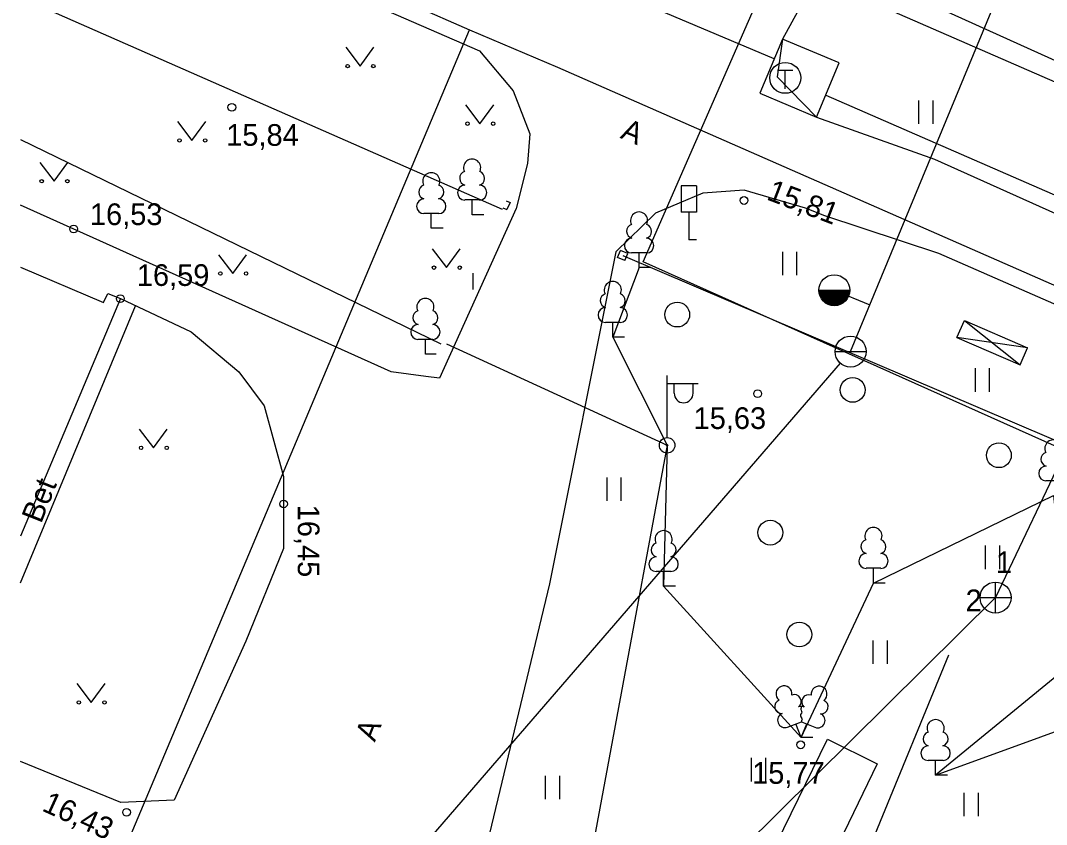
# Model space of a CAD drawing. Extents: x 713540 to 713867, y 6589774 to 6590061.
# Drawn here: x 713539.97 to 713573.1, y 6589915.75 to 6589941.71 of the extents above; entities that cross this region are included whole.
import ezdxf

# ---------------------------------------------------------------- set-up
doc = ezdxf.new("R2010")
doc.units = 0
for name, color, linetype in [('AED', 7, 'Continuous'), ('HALJASTUS', 7, 'Continuous'), ('HOONE', 7, 'Continuous'), ('HOONEDET', 7, 'Continuous'), ('KKAEV', 7, 'Continuous'), ('KORGUS', 7, 'Continuous'), ('KTRASS', 7, 'Continuous'), ('LIIKLUS', 7, 'Continuous'), ('MPKAABEL', 7, 'Continuous'), ('POST', 7, 'Continuous'), ('PUU', 7, 'Continuous'), ('SITRASS', 7, 'Continuous'), ('TEE', 7, 'Continuous'), ('TKAEV', 7, 'Continuous'), ('TORU NR', 7, 'Continuous'), ('TTRASS', 7, 'Continuous'), ('VKAEV', 7, 'Continuous'), ('VTRASS', 7, 'Continuous'), ('По умолчанию', 7, 'Continuous'), ('Слой 1', 7, 'Continuous')]:
    doc.layers.add(name, color=color, linetype=linetype)

msp = doc.modelspace()

# ---------------------------------------------------------------- linework, layer by layer
at = {"layer": 'AED'}
for p, q in [((713555.647, 6589935.889), (713555.773, 6589935.835)), ((713555.773, 6589935.835), (713555.673, 6589935.605)), ((713555.543, 6589935.662), (713555.673, 6589935.605)), ((713559.249, 6589934.059), (713559.346, 6589934.289)), ((713559.479, 6589933.962), (713559.249, 6589934.059)), ((713559.576, 6589934.192), (713559.346, 6589934.289)), ((713559.479, 6589933.962), (713559.576, 6589934.192))]:
    msp.add_line(p, q, dxfattribs=at)
for points in [[(713539.965, 6589942.468), (713555.522, 6589935.615)], [(713569.935, 6589921.216), (713567.558, 6589915.423)]]:
    msp.add_lwpolyline(points, dxfattribs=at)
at = {"layer": 'HALJASTUS'}
for p, q in [((713550.467, 6589940.847), (713550.93, 6589940.24)), ((713550.93, 6589940.24), (713551.376, 6589940.847)), ((713554.337, 6589938.987), (713554.8, 6589938.38)), ((713554.8, 6589938.38), (713555.246, 6589938.987)), ((713568.969, 6589939.132), (713568.969, 6589938.371)), ((713569.424, 6589939.132), (713569.424, 6589938.371)), ((713545.037, 6589938.447), (713545.5, 6589937.84)), ((713545.5, 6589937.84), (713545.946, 6589938.447)), ((713540.587, 6589937.127), (713541.05, 6589936.52)), ((713541.05, 6589936.52), (713541.496, 6589937.127)), ((713546.357, 6589934.147), (713546.82, 6589933.54)), ((713546.82, 6589933.54), (713547.266, 6589934.147)), ((713553.257, 6589934.337), (713553.72, 6589933.73)), ((713553.72, 6589933.73), (713554.166, 6589934.337)), ((713564.567, 6589934.244), (713564.567, 6589933.483)), ((713565.023, 6589934.244), (713565.023, 6589933.483)), ((713554.576, 6589933.547), (713554.576, 6589933.021)), ((713570.794, 6589930.481), (713570.794, 6589929.72)), ((713571.249, 6589930.481), (713571.249, 6589929.72)), ((713543.797, 6589928.517), (713544.26, 6589927.91)), ((713544.26, 6589927.91), (713544.706, 6589928.517)), ((713558.901, 6589926.958), (713558.901, 6589926.197)), ((713559.356, 6589926.958), (713559.356, 6589926.197)), ((713571.122, 6589924.757), (713571.122, 6589923.996)), ((713571.577, 6589924.757), (713571.577, 6589923.996)), ((713567.494, 6589921.693), (713567.494, 6589920.932)), ((713567.949, 6589921.693), (713567.949, 6589920.932)), ((713541.787, 6589920.297), (713542.25, 6589919.69)), ((713542.25, 6589919.69), (713542.696, 6589920.297)), ((713563.565, 6589917.895), (713563.565, 6589917.133)), ((713564.02, 6589917.895), (713564.02, 6589917.133)), ((713556.913, 6589917.322), (713556.913, 6589916.56)), ((713557.368, 6589917.322), (713557.368, 6589916.56)), ((713570.431, 6589916.772), (713570.431, 6589916.011)), ((713570.886, 6589916.772), (713570.886, 6589916.011))]:
    msp.add_line(p, q, dxfattribs=at)
msp.add_lwpolyline([(713559.941, 6589933.731), (713559.092, 6589931.488), (713560.846, 6589927.994), (713560.732, 6589923.44), (713565.176, 6589918.555), (713567.51, 6589923.545), (713573.32, 6589926.37), (713573.9, 6589920.935), (713569.517, 6589917.336), (713576.32, 6589919.815), (713581, 6589921.113), (713582.883, 6589924.094)], dxfattribs=at)
for centre, radius in [((713550.529, 6589940.24), 0.055), ((713551.358, 6589940.24), 0.055), ((713554.399, 6589938.38), 0.055), ((713555.228, 6589938.38), 0.055), ((713545.099, 6589937.84), 0.055), ((713545.928, 6589937.84), 0.055), ((713540.649, 6589936.52), 0.055), ((713541.478, 6589936.52), 0.055), ((713553.319, 6589933.73), 0.055), ((713554.148, 6589933.73), 0.055), ((713546.419, 6589933.54), 0.055), ((713547.248, 6589933.54), 0.055), ((713561.172, 6589932.214), 0.4), ((713566.838, 6589929.783), 0.4), ((713571.56, 6589927.671), 0.4), ((713543.859, 6589927.91), 0.055), ((713544.688, 6589927.91), 0.055), ((713564.181, 6589925.172), 0.4), ((713565.116, 6589921.882), 0.4), ((713541.849, 6589919.69), 0.055), ((713542.678, 6589919.69), 0.055)]:
    msp.add_circle(centre, radius, dxfattribs=at)
at = {"layer": 'HOONE'}
for points in [[(713545.37, 6589945.41), (713554.46, 6589941.41), (713557.306, 6589940.21), (713587.249, 6589927.065)], [(713542.736, 6589913.513), (713545.146, 6589919.247), (713554.46, 6589941.41)], [(713539.965, 6589933.746), (713542.64, 6589932.61), (713542.78, 6589932.89), (713543.19, 6589932.73), (713539.965, 6589925.054)]]:
    msp.add_lwpolyline(points, dxfattribs=at)
at = {"layer": 'HOONEDET'}
for p, q in [((713570.207, 6589931.475), (713570.445, 6589932.026)), ((713570.445, 6589932.026), (713572.489, 6589931.143)), ((713570.445, 6589932.026), (713572.251, 6589930.592)), ((713570.207, 6589931.475), (713572.251, 6589930.592)), ((713572.489, 6589931.143), (713570.207, 6589931.475)), ((713572.251, 6589930.592), (713572.489, 6589931.143))]:
    msp.add_line(p, q, dxfattribs=at)
msp.add_lwpolyline([(713539.965, 6589923.555), (713543.68, 6589932.5)], dxfattribs=at)
at = {"layer": 'KKAEV'}
for p, q in [((713571.452, 6589922.575), (713571.452, 6589923.575)), ((713570.952, 6589923.075), (713571.952, 6589923.075))]:
    msp.add_line(p, q, dxfattribs=at)
msp.add_circle((713571.452, 6589923.075), 0.5, dxfattribs=at)
at = {"layer": 'KORGUS'}
for centre in [(713546.79, 6589938.91), (713563.33, 6589935.9), (713541.68, 6589934.98), (713543.19, 6589932.73), (713563.77, 6589929.66), (713548.46, 6589926.1), (713565.16, 6589918.32), (713543.39, 6589916.14)]:
    msp.add_circle(centre, 0.125, dxfattribs=at)
at = {"layer": 'KTRASS'}
for p, q in [((713582.594, 6589946.514), (713571.452, 6589923.075)), ((713571.452, 6589923.075), (713555.277, 6589907.076))]:
    msp.add_line(p, q, dxfattribs=at)
at = {"layer": 'LIIKLUS'}
for points in [[(713561.299, 6589936.377), (713561.299, 6589935.527)], [(713561.799, 6589936.377), (713561.299, 6589936.377)], [(713561.799, 6589936.377), (713561.799, 6589935.527)], [(713561.799, 6589935.527), (713561.299, 6589935.527)], [(713561.549, 6589935.527), (713561.549, 6589934.627)], [(713561.799, 6589934.627), (713561.549, 6589934.627)]]:
    msp.add_lwpolyline(points, dxfattribs=at)
at = {"layer": 'MPKAABEL'}
for points in [[(713594.15, 6589930.93), (713589.237, 6589933.309), (713585.538, 6589934.915), (713565.904, 6589943.804), (713562.25, 6589945.144), (713558.411, 6589946.766), (713543.01, 6589953.59)], [(713539.965, 6589937.868), (713553.535, 6589931.271)], [(713553.725, 6589931.272), (713560.846, 6589927.994), (713554.348, 6589892.941), (713554.51, 6589889.82), (713552.098, 6589883.927), (713551.466, 6589882.383), (713548.37, 6589874.82), (713542.45, 6589862.56), (713542.17, 6589862.45)]]:
    msp.add_lwpolyline(points, dxfattribs=at)
at = {"layer": 'POST'}
for p, q in [((713560.846, 6589928.244), (713560.846, 6589930.244)), ((713560.846, 6589929.994), (713561.846, 6589929.994)), ((713561.073, 6589929.673), (713561.073, 6589929.994)), ((713561.686, 6589929.673), (713561.686, 6589929.994))]:
    msp.add_line(p, q, dxfattribs=at)
for radius in [0.25, 0.0234]:
    msp.add_circle((713560.846, 6589927.994), radius, dxfattribs=at)
msp.add_arc((713561.379, 6589929.673), 0.306, 180, 0, dxfattribs=at)
at = {"layer": 'PUU'}
for p, q in [((713554.79, 6589935.915), (713554.31, 6589935.915)), ((713554.55, 6589935.44), (713554.55, 6589935.915)), ((713553.47, 6589935.475), (713552.99, 6589935.475)), ((713553.23, 6589935), (713553.23, 6589935.475)), ((713554.93, 6589935.44), (713554.55, 6589935.44)), ((713553.61, 6589935), (713553.23, 6589935)), ((713560.181, 6589934.206), (713559.701, 6589934.206)), ((713559.941, 6589933.731), (713559.941, 6589934.206)), ((713560.321, 6589933.731), (713559.941, 6589933.731)), ((713559.332, 6589931.963), (713558.852, 6589931.963)), ((713559.092, 6589931.488), (713559.092, 6589931.963)), ((713559.472, 6589931.488), (713559.092, 6589931.488)), ((713573.56, 6589926.845), (713573.08, 6589926.845)), ((713560.972, 6589923.915), (713560.492, 6589923.915)), ((713560.732, 6589923.44), (713560.732, 6589923.915)), ((713567.75, 6589924.02), (713567.27, 6589924.02)), ((713567.51, 6589923.545), (713567.51, 6589924.02)), ((713561.112, 6589923.44), (713560.732, 6589923.44)), ((713567.89, 6589923.545), (713567.51, 6589923.545)), ((713564.736, 6589918.89), (713565.181, 6589919.065)), ((713565.176, 6589918.555), (713565.001, 6589918.995)), ((713565.176, 6589918.555), (713565.356, 6589918.995)), ((713565.181, 6589919.065), (713565.621, 6589918.885)), ((713565.556, 6589918.555), (713565.176, 6589918.555)), ((713569.757, 6589917.811), (713569.277, 6589917.811)), ((713569.517, 6589917.336), (713569.517, 6589917.811)), ((713569.897, 6589917.336), (713569.517, 6589917.336))]:
    msp.add_line(p, q, dxfattribs=at)
msp.add_lwpolyline([(713565.181, 6589919.56), (713565.161, 6589919.485), (713565.161, 6589919.465), (713565.171, 6589919.435), (713565.191, 6589919.4), (713565.196, 6589919.38), (713565.181, 6589919.345), (713565.156, 6589919.295), (713565.151, 6589919.27), (713565.156, 6589919.255), (713565.166, 6589919.225), (713565.201, 6589919.165), (713565.206, 6589919.145), (713565.201, 6589919.125), (713565.186, 6589919.09), (713565.181, 6589919.065)], dxfattribs=at)
for centre, radius, start, end in [((713554.55, 6589936.96), 0.277, 332.5799, 207.4201), ((713553.23, 6589936.52), 0.277, 332.5799, 207.4201), ((713554.38, 6589936.613), 0.233, 109.0217, 253.1415), ((713554.72, 6589936.613), 0.233, 286.8508, 70.9859), ((713553.06, 6589936.173), 0.233, 109.0217, 253.1415), ((713553.4, 6589936.173), 0.233, 286.8508, 70.9859), ((713554.313, 6589936.152), 0.238, 90.0016, 269.3953), ((713554.787, 6589936.152), 0.238, 270.6047, 89.9984), ((713552.993, 6589935.712), 0.238, 90.0016, 269.3953), ((713553.467, 6589935.712), 0.238, 270.6047, 89.9984), ((713559.941, 6589935.251), 0.277, 332.5799, 207.4201), ((713559.771, 6589934.903), 0.233, 109.0217, 253.1415), ((713560.111, 6589934.903), 0.233, 286.8508, 70.9859), ((713559.704, 6589934.443), 0.238, 90.0016, 269.3953), ((713560.179, 6589934.443), 0.238, 270.6047, 89.9984), ((713559.092, 6589933.008), 0.277, 332.5799, 207.4201), ((713558.922, 6589932.661), 0.233, 109.0217, 253.1415), ((713559.262, 6589932.661), 0.233, 286.8508, 70.9859), ((713558.854, 6589932.201), 0.238, 90.0016, 269.3953), ((713559.329, 6589932.201), 0.238, 270.6047, 89.9984), ((713573.32, 6589927.89), 0.277, 332.5799, 207.4201), ((713573.15, 6589927.543), 0.233, 109.0217, 253.1415), ((713573.083, 6589927.082), 0.238, 90.0016, 269.3953), ((713560.732, 6589924.96), 0.277, 332.5799, 207.4201), ((713567.51, 6589925.065), 0.277, 332.5799, 207.4201), ((713560.562, 6589924.613), 0.233, 109.0217, 253.1415), ((713560.902, 6589924.613), 0.233, 286.8508, 70.9859), ((713567.34, 6589924.718), 0.233, 109.0217, 253.1415), ((713567.68, 6589924.718), 0.233, 286.8508, 70.9859), ((713567.273, 6589924.257), 0.238, 90.0016, 269.3953), ((713567.747, 6589924.257), 0.238, 270.6047, 89.9984), ((713560.494, 6589924.153), 0.238, 90.0016, 269.3953), ((713560.969, 6589924.153), 0.238, 270.6047, 89.9984), ((713564.619, 6589919.969), 0.256, 111.5027, 232.5173), ((713564.619, 6589919.969), 0.256, 350.4856, 111.5002), ((713565.755, 6589919.96), 0.256, 67.6168, 188.6314), ((713565.755, 6589919.96), 0.256, 306.5997, 67.6143), ((713564.954, 6589919.718), 0.224, 308.5041, 111.5725), ((713565.417, 6589919.714), 0.225, 67.7016, 230.5126), ((713564.545, 6589919.557), 0.224, 111.4304, 274.4987), ((713565.18, 6589919.322), 0.237, 66.7655, 111.5015), ((713565.823, 6589919.548), 0.224, 264.6183, 67.6866), ((713564.65, 6589919.113), 0.237, 111.5014, 291.5004), ((713565.711, 6589919.105), 0.237, 247.6166, 67.6155), ((713569.517, 6589918.856), 0.277, 332.5799, 207.4201), ((713569.347, 6589918.508), 0.233, 109.0217, 253.1415), ((713569.687, 6589918.508), 0.233, 286.8508, 70.9859), ((713569.279, 6589918.048), 0.238, 90.0016, 269.3953), ((713569.754, 6589918.048), 0.238, 270.6047, 89.9984)]:
    msp.add_arc(centre, radius, start, end, dxfattribs=at)
at = {"layer": 'SITRASS'}
msp.add_lwpolyline([(713680.76, 6589850.01), (713672.23, 6589848.51), (713669.283, 6589865.987), (713667.62, 6589875.84), (713665.21, 6589875.309), (713665.174, 6589875.301), (713663.67, 6589874.97), (713661.62, 6589885.51), (713653.61, 6589896.45), (713649.76, 6589901.81), (713649.429, 6589901.945), (713648.305, 6589902.402), (713638.16, 6589906.53), (713639.91, 6589911.24), (713638.2, 6589911.92), (713614.722, 6589921.827), (713596.94, 6589929.45), (713589.631, 6589932.637), (713589.097, 6589932.87), (713558.329, 6589946.285), (713549.9, 6589949.96), (713539.965, 6589954.262)], dxfattribs=at)
at = {"layer": 'TEE'}
for points in [[(713574.899, 6589963.436), (713570.809, 6589952.474), (713564.568, 6589941.113), (713564.397, 6589939.89), (713565.674, 6589938.592), (713569.486, 6589937.234), (713589.739, 6589928.138), (713593.81, 6589930.35), (713594.84, 6589930.68)], [(713539.965, 6589947.182), (713554.79, 6589940.73), (713555.87, 6589939.44), (713556.41, 6589938.051), (713556.336, 6589937.097), (713555.969, 6589935.645), (713553.499, 6589930.162), (713553.05, 6589930.21), (713551.94, 6589930.37), (713539.965, 6589935.746)], [(713672.463, 6589922.262), (713648.565, 6589932.421), (713645.27, 6589932.41), (713628.521, 6589928.56), (713605.988, 6589923.296), (713605.17, 6589921.68), (713613.69, 6589917.32), (713613.08, 6589916.21), (713604.26, 6589920.47), (713600, 6589921.07), (713587.083, 6589926.544), (713569.619, 6589934.182), (713565.934, 6589935.405), (713565.316, 6589935.654), (713563.338, 6589936.228), (713561.999, 6589936.133), (713560.468, 6589935.495), (713559.188, 6589934.236), (713557.045, 6589923.518), (713553.905, 6589910.439)], [(713559.413, 6589934.126), (713585.893, 6589922.808), (713599.692, 6589916.794)], [(713543.19, 6589932.73), (713545.48, 6589931.66), (713547.02, 6589930.37), (713547.83, 6589929.27), (713548.46, 6589926.98), (713548.46, 6589924.66), (713547.246, 6589921.665), (713544.929, 6589916.531), (713543.207, 6589916.453), (713539.965, 6589917.781)], [(713566.023, 6589918.499), (713567.626, 6589917.704), (713563.481, 6589909.127), (713561.801, 6589909.868), (713566.023, 6589918.499)]]:
    msp.add_lwpolyline(points, dxfattribs=at)
at = {"layer": 'TKAEV'}
for p, q in [((713564.409, 6589940.11), (713564.909, 6589940.11)), ((713564.659, 6589939.51), (713564.659, 6589940.11))]:
    msp.add_line(p, q, dxfattribs=at)
msp.add_circle((713564.659, 6589939.86), 0.5, dxfattribs=at)
at = {"layer": 'TTRASS'}
for points in [[(713547.65, 6589947.48), (713548.42, 6589947.23), (713557.815, 6589943.234), (713564.29, 6589940.48)], [(713565.674, 6589938.592), (713566.407, 6589940.342), (713564.568, 6589941.113), (713563.835, 6589939.363), (713565.674, 6589938.592)], [(713565.972, 6589939.303), (713588.076, 6589929.662), (713588.634, 6589929.411), (713593.68, 6589927.22), (713594.43, 6589927.17)]]:
    msp.add_lwpolyline(points, dxfattribs=at)
at = {"layer": 'VKAEV'}
for p, q in [((713565.745, 6589933.002), (713566.745, 6589933.002)), ((713566.27, 6589931.02), (713567.27, 6589931.02))]:
    msp.add_line(p, q, dxfattribs=at)
for centre in [(713566.245, 6589933.002), (713566.77, 6589931.02)]:
    msp.add_circle(centre, 0.5, dxfattribs=at)
for radius in [0.483, 0.468, 0.45, 0.435, 0.418, 0.403, 0.386, 0.371, 0.354, 0.339, 0.321, 0.306, 0.289, 0.274, 0.257, 0.242, 0.224, 0.209, 0.192, 0.177, 0.16, 0.145, 0.127, 0.112, 0.0951, 0.0801, 0.0628, 0.0478, 0.0328, 0.0178]:
    msp.add_arc((713566.245, 6589933.002), radius, 180, 0, dxfattribs=at)
at = {"layer": 'VTRASS'}
for points in [[(713566.77, 6589931.02), (713574.274, 6589949.155), (713581.68, 6589965.368), (713582.469, 6589967.136)], [(713566.245, 6589933.002), (713567.393, 6589932.527)], [(713539.965, 6589900.201), (713545.02, 6589905.85), (713566.443, 6589930.642)]]:
    msp.add_lwpolyline(points, dxfattribs=at)
at = {"layer": 'По умолчанию'}
for p, q in [((713553.28, 6589931.415), (713552.8, 6589931.415)), ((713553.04, 6589930.94), (713553.04, 6589931.415)), ((713553.384, 6589930.94), (713553.04, 6589930.94))]:
    msp.add_line(p, q, dxfattribs=at)
for centre, radius, start, end in [((713553.04, 6589932.46), 0.277, 332.5799, 207.4201), ((713552.87, 6589932.113), 0.233, 109.0217, 253.1415), ((713553.21, 6589932.113), 0.233, 286.8508, 70.9859), ((713552.803, 6589931.652), 0.238, 90.0016, 269.3953), ((713553.277, 6589931.652), 0.238, 270.6047, 89.9984)]:
    msp.add_arc(centre, radius, start, end, dxfattribs=at)
at = {"layer": 'Слой 1'}
msp.add_lwpolyline([(713573.6, 6589964.85), (713619.06, 6589944.46), (713608.85, 6589919.78), (713613.96, 6589917.31), (713610.41, 6589911.64), (713607.67, 6589912.62), (713560.07, 6589933.92)], close=True, dxfattribs=at)

# ---------------------------------------------------------------- texts
at = {"layer": 'KORGUS'}
for s, p in [('15,84', (713546.608, 6589937.665)), ('16,53', (713542.206, 6589935.105)), ('16,59', (713543.722, 6589933.14)), ('15,63', (713561.701, 6589928.52)), ('15,77', (713563.591, 6589917.06))]:
    msp.add_text(s, height=0.7, dxfattribs=at).set_placement(p)
for s, rotation, p in [('15,81', 339.1306, (713564.027, 6589935.941)), ('16,45', 270, (713548.92, 6589926.074)), ('16,43', 335.5155, (713540.624, 6589916.204))]:
    msp.add_text(s, height=0.7, rotation=rotation, dxfattribs=at).set_placement(p)
at = {"layer": 'TEE'}
for s, rotation, p in [('A', 337.3172, (713559.306, 6589937.924)), ('Bet', 68.4226, (713540.63, 6589925.441)), ('A', 68.5966, (713551.406, 6589918.39))]:
    msp.add_text(s, height=0.7, rotation=rotation, dxfattribs=at).set_placement(p)
at = {"layer": 'TORU NR'}
for s, p in [('1', (713571.465, 6589923.864)), ('2', (713570.486, 6589922.635))]:
    msp.add_text(s, height=0.7, dxfattribs=at).set_placement(p)

doc.saveas('drawing.dxf')
